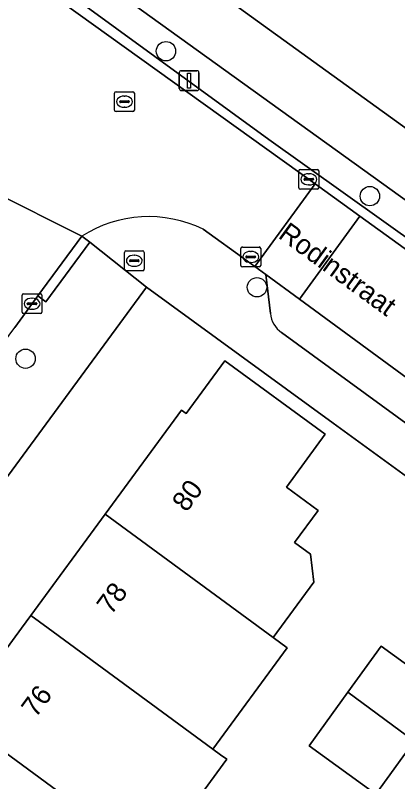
# Model space of a CAD drawing. Extents: x 160554 to 161248, y 385329 to 386506.
# Drawn here: x 160875.41 to 160894.7, y 385992.26 to 386030.91 of the extents above; entities that cross this region are included whole.
import ezdxf

# ---------------------------------------------------------------- set-up
doc = ezdxf.new("R2010")
doc.units = 0
for name, color, linetype in [('IMGEO_Boom', 7, 'Continuous'), ('IMGEO_Brandkraan', 7, 'Continuous'), ('IMGEO_Erf', 7, 'Continuous'), ('IMGEO_Groenvoorziening', 7, 'Continuous'), ('IMGEO_Haag', 7, 'Continuous'), ('IMGEO_Kolk', 7, 'Continuous'), ('IMGEO_Lichtmast', 7, 'Continuous'), ('IMGEO_Muur', 7, 'Continuous'), ('IMGEO_Openbare_ruimte_label', 7, 'Continuous'), ('IMGEO_Pand', 7, 'Continuous'), ('IMGEO_Pand_nummerreeks', 7, 'Continuous'), ('IMGEO_Parkeervlak_open', 7, 'Continuous'), ('IMGEO_Rijbaan_lokaal_open', 7, 'Continuous'), ('IMGEO_Rioolput', 7, 'Continuous'), ('IMGEO_Voetpad_open', 7, 'Continuous')]:
    doc.layers.add(name, color=color, linetype=linetype)

msp = doc.modelspace()

# ---------------------------------------------------------------- linework, layer by layer
at = {"layer": 'IMGEO_Boom'}
for centre in [(160883.011, 386029.102), (160893.294, 386021.791), (160887.602, 386017.196), (160875.929, 386013.594)]:
    msp.add_circle(centre, 0.489, dxfattribs=at)
at = {"layer": 'IMGEO_Brandkraan'}
for p, q in [((160880.913, 386018.106), (160880.913, 386018.958)), ((160880.988, 386019.032), (160881.84, 386019.032)), ((160881.401, 386018.812), (160881.426, 386018.812)), ((160881.914, 386018.958), (160881.914, 386018.106)), ((160881.172, 386018.526), (160881.172, 386018.538)), ((160881.61, 386018.489), (160881.212, 386018.489)), ((160881.215, 386018.575), (160881.613, 386018.575)), ((160881.656, 386018.538), (160881.656, 386018.526)), ((160881.84, 386018.032), (160880.988, 386018.032)), ((160881.424, 386018.252), (160881.399, 386018.252))]:
    msp.add_line(p, q, dxfattribs=at)
for points in [[(160880.913, 386018.106), (160880.913, 386018.958)], [(160880.988, 386019.032), (160881.84, 386019.032)], [(160881.914, 386018.958), (160881.914, 386018.106)], [(160881.84, 386018.032), (160880.988, 386018.032)]]:
    msp.add_lwpolyline(points, dxfattribs=at)
for centre, radius, start, end in [((160880.99, 386018.956), 0.0765, 91.552, 178.448), ((160880.99, 386018.956), 0.0765, 91.552, 178.448), ((160881.838, 386018.956), 0.0765, 1.552, 88.448), ((160881.838, 386018.956), 0.0765, 1.552, 88.448), ((160881.212, 386018.535), 0.0403, 85.8775, 175.7526), ((160881.209, 386018.525), 0.0366, 178.938, 274.7102), ((160881.613, 386018.532), 0.043, 264.8664, 352.4533), ((160881.617, 386018.537), 0.0386, 1.7309, 96.639), ((160880.99, 386018.108), 0.0765, 181.552, 268.448), ((160880.99, 386018.108), 0.0765, 181.552, 268.448), ((160881.838, 386018.108), 0.0765, 271.552, 358.448), ((160881.838, 386018.108), 0.0765, 271.552, 358.448)]:
    msp.add_arc(centre, radius, start, end, dxfattribs=at)
for centre, major_axis, ratio, start_param, end_param in [((160881.4, 386018.532), (-0.387, 0.002), 0.722429, 4.712389, 7.853982), ((160881.425, 386018.532), (-0.39, 0.002), 0.717154, 1.570796, 4.712389)]:
    msp.add_ellipse(centre, major_axis=major_axis, ratio=ratio, start_param=start_param, end_param=end_param, dxfattribs=at)
at = {"layer": 'IMGEO_Erf'}
for points in [[(160864.468, 386047.335), (160915.557, 386010.466), (160915.73, 386010.341), (160918.999, 386008.122), (160932.153, 386000), (160939.48, 385995.93), (160946.861, 385991.606), (160956.004, 385986.719)], [(160892.178, 385996.775), (160893.858, 385999.096), (160897.231, 385996.655), (160901.8, 386002.82), (160891.448, 386010.348), (160882.031, 386017.197), (160869.387, 386000), (160866.472, 385996.035)], [(160863.14, 385992.53), (160863.654, 385992.093), (160883.212, 385977.724), (160885.99, 385981.522), (160882.706, 385983.994), (160884.649, 385986.576), (160886.456, 385988.978), (160889.741, 385986.506), (160893.599, 385991.637), (160890.227, 385994.078), (160892.178, 385996.775)]]:
    msp.add_lwpolyline(points, dxfattribs=at)
msp.add_lwpolyline([(160885.381, 385993.901), (160885.766, 385993.619), (160886.076, 385993.392), (160882.327, 385988.279), (160882.015, 385988.507), (160877.476, 385982.317), (160874.843, 385984.248), (160875.493, 385985.215), (160868.59, 385990.276), (160872.441, 385995.529), (160875.719, 386000), (160876.19, 386000.64), (160879.938, 386005.751), (160883.788, 386011.007), (160884.03, 386010.83), (160885.981, 386013.492), (160891.039, 386009.785), (160889.087, 386007.123), (160890.691, 386005.947), (160889.497, 386004.318), (160890.292, 386003.735), (160890.476, 386002.333), (160888.421, 385999.531), (160889.128, 385999.012)], close=True, dxfattribs=at)
at = {"layer": 'IMGEO_Groenvoorziening'}
msp.add_lwpolyline([(160861.538, 386044.064), (160888.201, 386024.655), (160913.103, 386006.898), (160913.957, 386008.017), (160862.223, 386045.244)], dxfattribs=at)
at = {"layer": 'IMGEO_Haag'}
msp.add_lwpolyline([(160861.538, 386044.064), (160888.201, 386024.655), (160913.103, 386006.898), (160913.957, 386008.017), (160862.223, 386045.244)], dxfattribs=at)
at = {"layer": 'IMGEO_Kolk'}
for p, q in [((160889.714, 386022.214), (160889.714, 386023.066)), ((160889.789, 386023.14), (160890.641, 386023.14)), ((160890.715, 386023.066), (160890.715, 386022.214)), ((160890.016, 386022.683), (160890.414, 386022.683)), ((160890.202, 386022.92), (160890.227, 386022.92)), ((160889.973, 386022.634), (160889.973, 386022.646)), ((160890.411, 386022.597), (160890.013, 386022.597)), ((160890.225, 386022.36), (160890.2, 386022.36)), ((160890.457, 386022.646), (160890.457, 386022.634)), ((160890.641, 386022.14), (160889.789, 386022.14)), ((160886.863, 386019.227), (160887.715, 386019.227)), ((160886.788, 386018.301), (160886.788, 386019.153)), ((160887.276, 386019.007), (160887.301, 386019.007)), ((160887.789, 386019.153), (160887.789, 386018.301)), ((160887.047, 386018.721), (160887.047, 386018.733)), ((160887.485, 386018.684), (160887.087, 386018.684)), ((160887.09, 386018.77), (160887.488, 386018.77)), ((160887.299, 386018.447), (160887.274, 386018.447)), ((160887.531, 386018.733), (160887.531, 386018.721)), ((160887.715, 386018.227), (160886.863, 386018.227)), ((160875.831, 386016.866), (160876.683, 386016.866)), ((160875.756, 386015.94), (160875.756, 386016.792)), ((160876.244, 386016.646), (160876.269, 386016.646)), ((160876.757, 386016.792), (160876.757, 386015.94)), ((160876.015, 386016.36), (160876.015, 386016.372)), ((160876.453, 386016.323), (160876.055, 386016.323)), ((160876.058, 386016.409), (160876.456, 386016.409)), ((160876.267, 386016.086), (160876.242, 386016.086)), ((160876.499, 386016.372), (160876.499, 386016.36)), ((160876.683, 386015.866), (160875.831, 386015.866))]:
    msp.add_line(p, q, dxfattribs=at)
for points in [[(160889.714, 386022.214), (160889.714, 386023.066)], [(160889.789, 386023.14), (160890.641, 386023.14)], [(160890.715, 386023.066), (160890.715, 386022.214)], [(160890.641, 386022.14), (160889.789, 386022.14)], [(160886.863, 386019.227), (160887.715, 386019.227)], [(160886.788, 386018.301), (160886.788, 386019.153)], [(160887.789, 386019.153), (160887.789, 386018.301)], [(160887.715, 386018.227), (160886.863, 386018.227)], [(160875.831, 386016.866), (160876.683, 386016.866)], [(160875.756, 386015.94), (160875.756, 386016.792)], [(160876.757, 386016.792), (160876.757, 386015.94)], [(160876.683, 386015.866), (160875.831, 386015.866)]]:
    msp.add_lwpolyline(points, dxfattribs=at)
for centre, radius, start, end in [((160889.791, 386023.064), 0.0765, 91.552, 178.448), ((160889.791, 386023.064), 0.0765, 91.552, 178.448), ((160890.639, 386023.064), 0.0765, 1.552, 88.448), ((160890.639, 386023.064), 0.0765, 1.552, 88.448), ((160890.013, 386022.643), 0.0403, 85.8775, 175.7526), ((160890.418, 386022.645), 0.0386, 1.7309, 96.639), ((160890.01, 386022.633), 0.0366, 178.938, 274.7102), ((160890.414, 386022.64), 0.043, 264.8664, 352.4533), ((160889.791, 386022.216), 0.0765, 181.552, 268.448), ((160889.791, 386022.216), 0.0765, 181.552, 268.448), ((160890.639, 386022.216), 0.0765, 271.552, 358.448), ((160890.639, 386022.216), 0.0765, 271.552, 358.448), ((160886.865, 386019.151), 0.0765, 91.552, 178.448), ((160886.865, 386019.151), 0.0765, 91.552, 178.448), ((160887.713, 386019.151), 0.0765, 1.552, 88.448), ((160887.713, 386019.151), 0.0765, 1.552, 88.448), ((160887.087, 386018.73), 0.0403, 85.8775, 175.7526), ((160887.084, 386018.72), 0.0366, 178.938, 274.7102), ((160887.488, 386018.727), 0.043, 264.8664, 352.4533), ((160887.492, 386018.732), 0.0386, 1.7309, 96.639), ((160886.865, 386018.303), 0.0765, 181.552, 268.448), ((160886.865, 386018.303), 0.0765, 181.552, 268.448), ((160887.713, 386018.303), 0.0765, 271.552, 358.448), ((160887.713, 386018.303), 0.0765, 271.552, 358.448), ((160875.833, 386016.79), 0.0765, 91.552, 178.448), ((160875.833, 386016.79), 0.0765, 91.552, 178.448), ((160876.681, 386016.79), 0.0765, 1.552, 88.448), ((160876.681, 386016.79), 0.0765, 1.552, 88.448), ((160876.055, 386016.369), 0.0403, 85.8775, 175.7526), ((160876.052, 386016.359), 0.0366, 178.938, 274.7102), ((160876.456, 386016.366), 0.043, 264.8664, 352.4533), ((160876.46, 386016.371), 0.0386, 1.7309, 96.639), ((160875.833, 386015.942), 0.0765, 181.552, 268.448), ((160875.833, 386015.942), 0.0765, 181.552, 268.448), ((160876.681, 386015.942), 0.0765, 271.552, 358.448), ((160876.681, 386015.942), 0.0765, 271.552, 358.448)]:
    msp.add_arc(centre, radius, start, end, dxfattribs=at)
for centre, major_axis, ratio, start_param, end_param in [((160890.201, 386022.64), (-0.387, 0.002), 0.722429, 4.712389, 7.853982), ((160890.226, 386022.64), (-0.39, 0.002), 0.717154, 1.570796, 4.712389), ((160887.275, 386018.727), (-0.387, 0.002), 0.722429, 4.712389, 7.853982), ((160887.3, 386018.727), (-0.39, 0.002), 0.717154, 1.570796, 4.712389), ((160876.243, 386016.366), (-0.387, 0.002), 0.722429, 4.712389, 7.853982), ((160876.268, 386016.366), (-0.39, 0.002), 0.717154, 1.570796, 4.712389)]:
    msp.add_ellipse(centre, major_axis=major_axis, ratio=ratio, start_param=start_param, end_param=end_param, dxfattribs=at)
at = {"layer": 'IMGEO_Lichtmast'}
for p, q in [((160883.783, 386028.118), (160884.573, 386028.118)), ((160884.573, 386028.118), (160883.783, 386028.118)), ((160883.683, 386027.218), (160883.683, 386028.018)), ((160883.683, 386028.018), (160883.683, 386027.218)), ((160884.673, 386028.018), (160884.673, 386027.218)), ((160884.673, 386027.218), (160884.673, 386028.018)), ((160884.573, 386027.118), (160883.783, 386027.118)), ((160883.783, 386027.118), (160884.573, 386027.118))]:
    msp.add_line(p, q, dxfattribs=at)
msp.add_lwpolyline([(160884.103, 386027.993), (160884.253, 386027.993), (160884.253, 386027.243), (160884.103, 386027.243), (160884.103, 386027.993)], dxfattribs=at)
for centre, start, end in [((160883.783, 386028.018), 90, 180), ((160883.783, 386028.018), 90, 180), ((160884.573, 386028.018), 0, 90), ((160884.573, 386028.018), 360, 90), ((160883.783, 386027.218), 180, 270), ((160883.783, 386027.218), 180, 270), ((160884.573, 386027.218), 270, 0), ((160884.573, 386027.218), 270, 0)]:
    msp.add_arc(centre, 0.1, start, end, dxfattribs=at)
at = {"layer": 'IMGEO_Muur'}
msp.add_lwpolyline([(160891.448, 386010.348), (160901.8, 386002.82)], dxfattribs=at)
at = {"layer": 'IMGEO_Pand'}
for points in [[(160890.691, 386005.947), (160889.087, 386007.123), (160891.039, 386009.785), (160885.981, 386013.492), (160884.03, 386010.83), (160883.788, 386011.007), (160879.938, 386005.751), (160888.421, 385999.531), (160890.476, 386002.333), (160890.292, 386003.735), (160889.497, 386004.318)], [(160885.381, 385993.901), (160889.128, 385999.012), (160888.421, 385999.531), (160879.938, 386005.751), (160876.19, 386000.64), (160877.063, 386000), (160883.091, 385995.58)], [(160877.063, 386000), (160876.19, 386000.64), (160875.719, 386000), (160872.441, 385995.529), (160879.343, 385990.467), (160882.015, 385988.507), (160882.327, 385988.279), (160886.076, 385993.392), (160885.766, 385993.619), (160885.381, 385993.901), (160883.091, 385995.58)], [(160895.536, 385994.313), (160897.231, 385996.655), (160893.858, 385999.096), (160892.178, 385996.775)], [(160892.178, 385996.775), (160890.227, 385994.078), (160893.599, 385991.637), (160895.536, 385994.313)], [(160872.441, 385995.529), (160868.59, 385990.276), (160875.493, 385985.215), (160874.843, 385984.248), (160877.476, 385982.317), (160882.015, 385988.507), (160879.343, 385990.467)]]:
    msp.add_lwpolyline(points, close=True, dxfattribs=at)
at = {"layer": 'IMGEO_Parkeervlak_open'}
for points in [[(160889.745, 386016.599), (160888.043, 386017.844), (160888.276, 386015.874)], [(160917.571, 385994.225), (160919.938, 385994.44), (160889.745, 386016.599)], [(160888.842, 386014.908), (160904.716, 386003.338), (160905.644, 386002.662), (160907.723, 386001.105), (160909.198, 386000), (160910.698, 385998.876), (160911.463, 385998.284), (160916.163, 385994.636)]]:
    msp.add_lwpolyline(points, dxfattribs=at)
msp.add_arc((160889.664, 386016.039), 1.398, 186.7628, 233.9711, dxfattribs=at)
at = {"layer": 'IMGEO_Rijbaan_lokaal_open'}
for points in [[(160884.883, 386020.121), (160887.128, 386018.509), (160887.488, 386018.25), (160890.531, 386022.413), (160876.149, 386032.748)], [(160862.629, 385998.05), (160864.17, 386000.025), (160864.278, 386000.17), (160870.284, 386008.272), (160875.387, 386015.17), (160876.547, 386016.762), (160878.767, 386019.771), (160874.196, 386022.067), (160860.296, 386003.233), (160858.671, 386000.925), (160857.806, 386000)], [(160874.196, 386022.067), (160878.767, 386019.771)], [(160906.022, 386011.239), (160892.795, 386020.782), (160889.745, 386016.599), (160919.938, 385994.44), (160920.329, 385994.153), (160929.218, 385987.256), (160942.225, 385976.165), (160945.699, 385973.217), (160948.526, 385977.455), (160947.655, 385978.053)]]:
    msp.add_lwpolyline(points, dxfattribs=at)
msp.add_lwpolyline([(160892.795, 386020.782), (160890.531, 386022.413), (160887.488, 386018.25), (160888.043, 386017.844), (160889.745, 386016.599)], close=True, dxfattribs=at)
msp.add_arc((160882.135, 386014.53), 6.23, 63.8258, 122.7247, dxfattribs=at)
at = {"layer": 'IMGEO_Rioolput'}
for p, q in [((160880.417, 386026.13), (160880.417, 386026.982)), ((160880.492, 386027.056), (160881.344, 386027.056)), ((160881.418, 386026.982), (160881.418, 386026.13)), ((160880.676, 386026.55), (160880.676, 386026.562)), ((160880.719, 386026.599), (160881.117, 386026.599)), ((160880.905, 386026.836), (160880.93, 386026.836)), ((160881.16, 386026.562), (160881.16, 386026.55)), ((160881.114, 386026.513), (160880.716, 386026.513)), ((160880.928, 386026.276), (160880.903, 386026.276)), ((160881.344, 386026.056), (160880.492, 386026.056))]:
    msp.add_line(p, q, dxfattribs=at)
for points in [[(160880.417, 386026.13), (160880.417, 386026.982)], [(160880.492, 386027.056), (160881.344, 386027.056)], [(160881.418, 386026.982), (160881.418, 386026.13)], [(160881.344, 386026.056), (160880.492, 386026.056)]]:
    msp.add_lwpolyline(points, dxfattribs=at)
for centre, radius, start, end in [((160880.494, 386026.98), 0.0765, 91.552, 178.448), ((160880.494, 386026.98), 0.0765, 91.552, 178.448), ((160881.342, 386026.98), 0.0765, 1.552, 88.448), ((160881.342, 386026.98), 0.0765, 1.552, 88.448), ((160880.716, 386026.559), 0.0403, 85.8775, 175.7526), ((160880.713, 386026.549), 0.0366, 178.938, 274.7102), ((160881.117, 386026.556), 0.043, 264.8664, 352.4533), ((160881.121, 386026.561), 0.0386, 1.7309, 96.639), ((160880.494, 386026.132), 0.0765, 181.552, 268.448), ((160880.494, 386026.132), 0.0765, 181.552, 268.448), ((160881.342, 386026.132), 0.0765, 271.552, 358.448), ((160881.342, 386026.132), 0.0765, 271.552, 358.448)]:
    msp.add_arc(centre, radius, start, end, dxfattribs=at)
for centre, major_axis, ratio, start_param, end_param in [((160880.904, 386026.556), (-0.387, 0.002), 0.722429, 4.712389, 7.853982), ((160880.929, 386026.556), (-0.39, 0.002), 0.717154, 1.570796, 4.712389)]:
    msp.add_ellipse(centre, major_axis=major_axis, ratio=ratio, start_param=start_param, end_param=end_param, dxfattribs=at)
at = {"layer": 'IMGEO_Voetpad_open'}
for points in [[(160862.223, 386045.244), (160913.957, 386008.017), (160915.73, 386010.341), (160915.557, 386010.466), (160864.468, 386047.335)], [(160912.769, 386006.46), (160913.103, 386006.898), (160888.201, 386024.655), (160861.538, 386044.064)], [(160861.47, 386043.445), (160876.149, 386032.748), (160890.531, 386022.413), (160892.795, 386020.782), (160906.022, 386011.239)], [(160888.276, 386015.874), (160888.043, 386017.844), (160887.488, 386018.25), (160887.128, 386018.509), (160884.883, 386020.121)], [(160878.767, 386019.771), (160879.169, 386019.475), (160882.031, 386017.197), (160891.448, 386010.348), (160901.8, 386002.82), (160903.073, 386001.894), (160905.677, 386000), (160926.578, 385984.8), (160941.877, 385971.997)], [(160866.472, 385996.035), (160869.387, 386000), (160882.031, 386017.197), (160879.169, 386019.475), (160876.949, 386016.466), (160876.547, 386016.762), (160875.387, 386015.17)], [(160916.163, 385994.636), (160911.463, 385998.284), (160910.698, 385998.876), (160909.198, 386000), (160907.723, 386001.105), (160907.425, 386000.704), (160904.418, 386002.938), (160904.716, 386003.338), (160888.842, 386014.908)], [(160895.536, 385994.313), (160893.599, 385991.637), (160889.741, 385986.506), (160887.964, 385984.145), (160885.99, 385981.522), (160883.212, 385977.724), (160884.54, 385976.787), (160886.584, 385979.585), (160887.159, 385980.372), (160889.503, 385978.659), (160891.848, 385976.946), (160894.192, 385975.232), (160896.536, 385973.519)]]:
    msp.add_lwpolyline(points, dxfattribs=at)
msp.add_lwpolyline([(160879.169, 386019.475), (160878.767, 386019.771), (160876.547, 386016.762), (160876.949, 386016.466)], close=True, dxfattribs=at)
for centre, radius, start, end in [((160882.135, 386014.53), 6.23, 63.8258, 122.7247), ((160889.664, 386016.039), 1.398, 186.7628, 233.9711)]:
    msp.add_arc(centre, radius, start, end, dxfattribs=at)

# ---------------------------------------------------------------- texts
at = {"layer": 'IMGEO_Openbare_ruimte_label'}
msp.add_text('Rodinstraat', height=1, rotation=323.9094, dxfattribs=at).set_placement((160888.62, 386019.726))
at = {"layer": 'IMGEO_Pand_nummerreeks'}
for s, rotation, p in [('80', 53.7622, (160884.048, 386005.812)), ('78', 53.7622, (160880.249, 386000.628)), ('76', 53.7549, (160876.446, 385995.444))]:
    msp.add_text(s, height=1, rotation=rotation, dxfattribs=at).set_placement(p)

doc.saveas('drawing.dxf')
